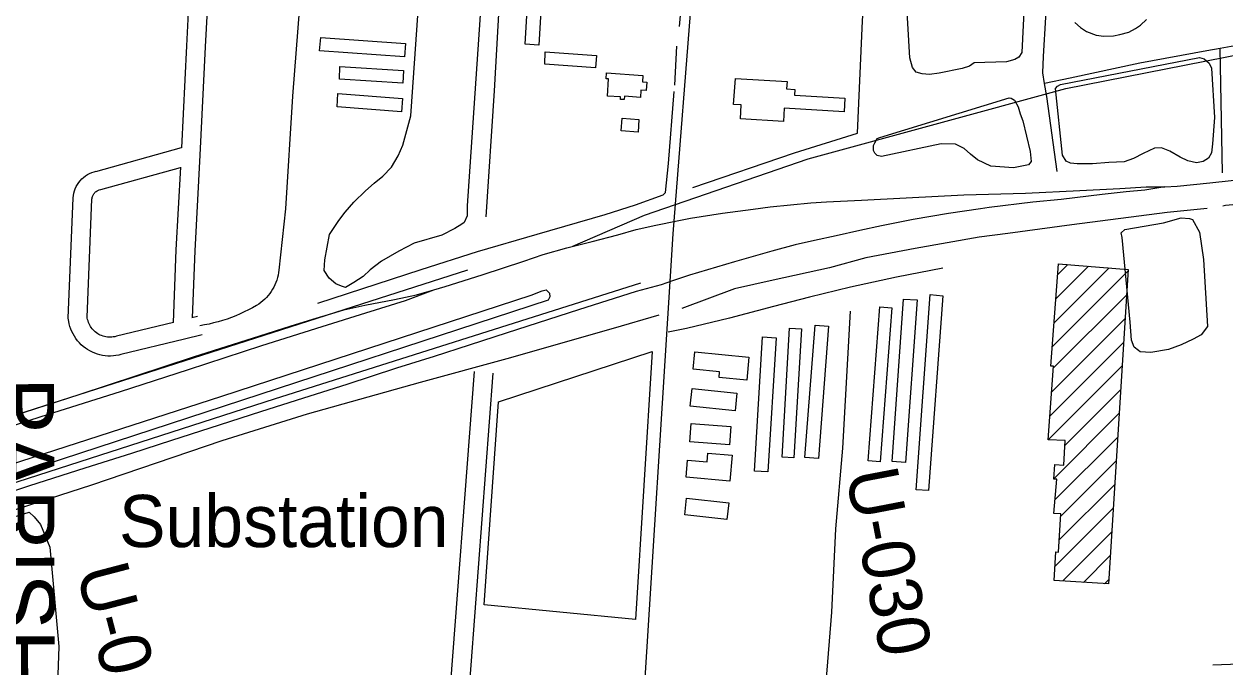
# Model space of a CAD drawing. Extents: x 3598634 to 3636690, y 517270 to 542944.
# Drawn here: x 3614405 to 3616317, y 538427 to 539450 of the extents above; entities that cross this region are included whole.
import ezdxf

# ---------------------------------------------------------------- set-up
doc = ezdxf.new("R2010")
doc.units = 0
for name, color, linetype in [('V-BLDG-OTLN', 7, 'Continuous'), ('V-RAIL-TRAK', 7, 'Continuous'), ('V-RIVR-RANG-IDEN', 7, 'Continuous'), ('V-ROAD-CNTR', 7, 'Continuous'), ('V-SITE-OTLN', 7, 'Continuous'), ('V-SITE-OTLN-IDEN', 7, 'Continuous'), ('V-SITE-VEGE', 7, 'Continuous'), ('V-TOPO-GNAM-IDEN', 7, 'Continuous'), ('V-TOPO-SHOR', 7, 'Continuous')]:
    doc.layers.add(name, color=color, linetype=linetype)

msp = doc.modelspace()

# ---------------------------------------------------------------- linework, layer by layer
at = {"layer": 'V-BLDG-OTLN'}
for p, q in [((3616042.1, 538936.3), (3616162.9, 539057.1)), ((3616044.9, 538974.4), (3616132.4, 539061.9)), ((3616047.7, 539012.6), (3616099.7, 539064.6)), ((3616050.5, 539050.8), (3616067, 539067.3)), ((3616043.9, 538902.8), (3616160.6, 539019.4)), ((3616041.2, 538864.7), (3616158.2, 538981.6)), ((3616038.5, 538826.6), (3616155.8, 538943.9)), ((3616035.8, 538788.5), (3616153.4, 538906.2)), ((3616062.2, 538779.6), (3616151, 538868.4)), ((3616044.5, 538726.5), (3616148.6, 538830.7)), ((3616046.7, 538693.4), (3616146.3, 538792.9)), ((3616055.5, 538666.9), (3616143.9, 538755.2)), ((3616053.2, 538629.2), (3616141.5, 538717.5)), ((3616046.4, 538587), (3616139.1, 538679.7)), ((3616058.7, 538564), (3616136.7, 538642)), ((3616091.9, 538561.8), (3616134.3, 538604.3)), ((3616125.2, 538559.7), (3616131.9, 538566.5))]:
    msp.add_line(p, q, dxfattribs=at)
for points in [[(3615229.9, 539507.6), (3615224.8, 539416.6), (3615203.3, 539417.8), (3615208.4, 539507.9)], [(3614877.7, 539428.6), (3615012.4, 539418.9), (3615010.8, 539397.6), (3614875.7, 539407.3)], [(3615234.9, 539406), (3615316.4, 539399.7), (3615314.9, 539380.1), (3615234.3, 539386.3)], [(3614908.3, 539382.3), (3615009.6, 539376.1), (3615008.4, 539355.7), (3614907.5, 539362)], [(3615332.5, 539372.3), (3615390.6, 539368.3), (3615389.9, 539357.9), (3615396.7, 539357.5), (3615395.8, 539344.2), (3615387.4, 539344.8), (3615386.7, 539333.3), (3615361.1, 539335.1), (3615360.7, 539329.7), (3615354.6, 539330.1), (3615354.8, 539333.9), (3615333.9, 539335.3), (3615335.8, 539362.7), (3615331.9, 539363)], [(3615538, 539363.3), (3615620, 539358.4), (3615619.3, 539346.7), (3615632.4, 539345.9), (3615631.8, 539336.9), (3615712, 539332), (3615710.6, 539310.3), (3615615.4, 539316.1), (3615614.1, 539294.7), (3615545.7, 539298.9), (3615547.1, 539321.2), (3615534.8, 539321.9)], [(3614905.1, 539339.6), (3615007.8, 539331.5), (3615006.1, 539310.4), (3614903.9, 539318.4)], [(3615357.6, 539300), (3615384.1, 539298.1), (3615382.7, 539278.2), (3615355.7, 539280.2)], [(3616163.1, 539059.4), (3616131.5, 538559.3), (3616045, 538564.8), (3616047.9, 538610.3), (3616052, 538610), (3616055.8, 538670.9), (3616044.8, 538671.3), (3616049.4, 538725.8), (3616044.4, 538726.2), (3616046.4, 538749.3), (3616060.7, 538748.1), (3616062.6, 538787.2), (3616035.8, 538788.4), (3616044.1, 538905.6), (3616039.9, 538905.9), (3616051.8, 539068.5)], [(3615867.7, 539017.6), (3615845.2, 538707.8), (3615825.3, 538709.2), (3615847.8, 539019.6)], [(3615786.6, 538998.5), (3615768, 538753.5), (3615748.9, 538755), (3615767.5, 539000)], [(3615826.8, 539011), (3615808.7, 538752.6), (3615787.2, 538754.1), (3615805.2, 539012.5)], [(3615642.8, 538965), (3615630.9, 538759.8), (3615612.1, 538760.9), (3615624, 538966.1)], [(3615686.1, 538969.1), (3615670, 538759), (3615648.3, 538760.6), (3615664.5, 538970.7)], [(3615602.6, 538950.9), (3615589.6, 538737.4), (3615567.9, 538738.7), (3615580.8, 538952.2)], [(3615555.7, 538883.4), (3615511.7, 538887.7), (3615512.6, 538896.8), (3615470.4, 538900.9), (3615473, 538928.3), (3615559.2, 538919.9)], [(3615537.1, 538834.7), (3615465.8, 538842.1), (3615468.7, 538870.3), (3615540.1, 538862.9)], [(3615528.5, 538780.8), (3615465.4, 538785.5), (3615467.5, 538814.6), (3615530.7, 538809.9)], [(3615528.9, 538722.6), (3615459.2, 538729.1), (3615461.7, 538756.4), (3615492.8, 538753.5), (3615494.1, 538767.5), (3615532.8, 538763.9)], [(3615524.3, 538662), (3615457, 538669.2), (3615459.9, 538695.6), (3615527.1, 538688.3)]]:
    msp.add_lwpolyline(points, close=True, dxfattribs=at)
at = {"layer": 'V-RAIL-TRAK'}
for points in [[(3615279.2, 539096.7), (3615392.9, 539146.1), (3615653.7, 539235.3), (3616063.8, 539347.5), (3616508.8, 539434.7), (3617204.3, 539557.5), (3617898.3, 539678.9), (3618793.6, 539834.6), (3619448.6, 539952), (3619863.6, 540011.5), (3620026, 540034)], [(3614335, 538809.6), (3614495, 538861.1), (3614675.2, 538920.4), (3614780.7, 538953.9), (3614829.3, 538969.5), (3614865.3, 538980.4), (3614895.4, 538989.7), (3614914.7, 538995.1), (3614948.1, 539002.7), (3614994.9, 539011.7), (3615030, 539019.2), (3615057.9, 539026.9), (3615076, 539032.4), (3615134.7, 539051.1), (3615200.9, 539072.9), (3615231.9, 539083.1), (3615269.5, 539093.9), (3615309.7, 539103.9), (3615350.7, 539114.6), (3615380, 539123.1), (3615410.9, 539130), (3615444.9, 539136.9), (3615466, 539141.2), (3615517, 539149.3), (3615566.2, 539155.7), (3615592.9, 539159.3), (3615657.9, 539165.8), (3615682.9, 539166.9), (3615738.7, 539169.9), (3615809.5, 539173.3), (3615901.1, 539178), (3615999.7, 539180.9), (3616085.9, 539185.3), (3616149.6, 539188.1), (3616191.7, 539190.9), (3616221.2, 539191), (3616240.8, 539191.9), (3616292.9, 539197.4), (3616404.2, 539209.6)], [(3616221.2, 539191), (3616189.4, 539185.9), (3616159.8, 539182.8), (3616121.5, 539179), (3616056, 539170.9), (3616011, 539166.5), (3615941.4, 539158), (3615927.6, 539156.2), (3615877.1, 539148.5), (3615820.7, 539139), (3615770.2, 539129.2), (3615735.9, 539121.6), (3615697.9, 539113.3), (3615663.6, 539105.7), (3615632.7, 539098.5), (3615595.9, 539088.9), (3615536.1, 539071.9), (3615464.5, 539050.6), (3615437.7, 539041.5), (3615419.6, 539035.3), (3615379.9, 539024.5), (3615288.2, 538995.3), (3615174.2, 538958.7), (3615113.9, 538939.2), (3615058.2, 538921.2), (3614998.3, 538902.6), (3614919.2, 538876.8), (3614850.1, 538854.6), (3614781.8, 538832.8), (3614701.4, 538807.1), (3614640.2, 538787.6), (3614576.6, 538766.9), (3614502, 538743.6), (3614414.1, 538715.1), (3614314.4, 538682.7)], [(3614306.3, 538785), (3614432.8, 538825.5), (3614559.2, 538865.2), (3614667.3, 538900.3), (3614783.8, 538938.6), (3614880.1, 538968.9), (3614949.6, 538990.7), (3615012.4, 539010.2), (3615057.9, 539026.9)]]:
    msp.add_lwpolyline(points, dxfattribs=at)
at = {"layer": 'V-ROAD-CNTR'}
for p, q in [((3614519.5, 539215.5), (3614656, 539253.6)), ((3614527.6, 539186.7), (3614654.3, 539222))]:
    msp.add_line(p, q, dxfattribs=at)
for points in [[(3615496.8, 539910.8), (3615469.5, 539514.3), (3615438.2, 539116.2), (3615387.8, 538316.4)], [(3615141, 539143.2), (3615154.1, 539343.5), (3615163.6, 539513.4), (3615175.4, 539651.1), (3615177.7, 539668.7), (3615179.9, 539677.4), (3615185.1, 539692), (3615191.2, 539705.5), (3615194.4, 539716.2), (3615195.7, 539730.9), (3615194.1, 539747.5), (3615189.4, 539777.3), (3615180.1, 539794.4)], [(3614667.9, 539635.5), (3614669.5, 539521.8), (3614664.1, 539415.2), (3614656, 539253.2)], [(3614697.9, 539636), (3614699.5, 539521.2), (3614694, 539413.6), (3614685.4, 539241.3), (3614677.1, 539089.3), (3614673.2, 538982.6)], [(3614843.7, 539477.7), (3614833, 539335), (3614821.5, 539156.1), (3614811.2, 539058.5), (3614810.7, 539054.5), (3614809.9, 539050.5), (3614809, 539046.6), (3614807.8, 539042.7), (3614806.4, 539038.9), (3614804.8, 539035.2), (3614803, 539031.6), (3614801, 539028.1), (3614798.9, 539024.6), (3614796.5, 539021.3), (3614794, 539018.2), (3614791.3, 539015.2), (3614788.5, 539012.3), (3614785.5, 539009.6), (3614782.4, 539007), (3614779.1, 539004.6), (3614775.7, 539002.4), (3614769.3, 538998.7), (3614762.7, 538995.2), (3614756.1, 538991.9), (3614749.3, 538988.8), (3614742.5, 538985.8), (3614735.6, 538983.1), (3614728.6, 538980.6), (3614721.5, 538978.3), (3614714.4, 538976.3), (3614707.2, 538974.4), (3614699.9, 538972.7), (3614692.6, 538971.3), (3614685.3, 538970.1)], [(3616077.9, 539452.6), (3616087.1, 539444.2), (3616096.5, 539438.1), (3616112.1, 539432.1), (3616124, 539430.7), (3616139.7, 539431.4), (3616149.4, 539433.3), (3616164, 539437.2), (3616174.4, 539442.6), (3616182.4, 539448.1), (3616192, 539457.3)], [(3614688.8, 538955.5), (3614661, 538948.7), (3614559.7, 538924.1), (3614556.1, 538923.2), (3614551.8, 538922.5), (3614547.6, 538922), (3614543.3, 538921.8), (3614539, 538921.8), (3614534.7, 538922.2), (3614530.5, 538922.8), (3614526.3, 538923.7), (3614522.2, 538924.9), (3614518.1, 538926.3), (3614514.2, 538928), (3614510.4, 538929.9), (3614506.7, 538932.1), (3614503.1, 538934.5), (3614499.7, 538937.1), (3614496.5, 538939.9), (3614493.5, 538943), (3614490.7, 538946.2), (3614488.1, 538949.6), (3614485.7, 538953.2), (3614483.6, 538956.9), (3614481.7, 538960.7), (3614480, 538964.6), (3614478.6, 538968.7), (3614477.5, 538972.8), (3614476.6, 538977), (3614475.9, 538982.1), (3614483.6, 539173.4), (3614484, 539177), (3614484.7, 539180.7), (3614485.7, 539184.4), (3614486.9, 539187.9), (3614488.5, 539191.4), (3614490.4, 539194.7), (3614492.5, 539197.9), (3614494.8, 539200.8), (3614497.4, 539203.6), (3614500.3, 539206.1), (3614503.3, 539208.4), (3614506.5, 539210.5), (3614509.8, 539212.2), (3614513.3, 539213.7), (3614516.9, 539214.9), (3614520, 539215.7)], [(3614654.3, 539222.1), (3614647.2, 539090.7), (3614642.9, 538975.2)], [(3614643.6, 538975.4), (3614552.6, 538953.3), (3614549.8, 538952.6), (3614547.5, 538952.2), (3614545.2, 538951.9), (3614542.8, 538951.8), (3614540.5, 538951.8), (3614538.1, 538952), (3614535.8, 538952.4), (3614533.5, 538952.8), (3614531.2, 538953.5), (3614529, 538954.3), (3614526.8, 538955.2), (3614524.7, 538956.2), (3614522.7, 538957.4), (3614520.8, 538958.8), (3614518.9, 538960.2), (3614517.1, 538961.8), (3614515.5, 538963.4), (3614513.9, 538965.2), (3614512.5, 538967.1), (3614511.2, 538969), (3614510, 538971.1), (3614508.9, 538973.2), (3614508, 538975.4), (3614507.3, 538977.6), (3614506.6, 538979.9), (3614506.2, 538982.2), (3614506, 538983.6), (3614513.6, 539171.3), (3614513.7, 539172.8), (3614514, 539174.1), (3614514.3, 539175.4), (3614514.8, 539176.6), (3614515.3, 539177.9), (3614516, 539179), (3614516.7, 539180.1), (3614517.5, 539181.1), (3614518.4, 539182.1), (3614519.4, 539183), (3614520.5, 539183.8), (3614521.6, 539184.5), (3614522.8, 539185.1), (3614524, 539185.6), (3614525.2, 539186.1), (3614527.1, 539186.5)], [(3610141.3, 537461.9), (3611419.7, 537877.9), (3613101.5, 538425.4), (3614181.9, 538760.7), (3615111.7, 539059)], [(3615867.8, 539061.5), (3615794.3, 539047.3), (3615720.8, 539031.4), (3615655.5, 539015.3), (3615598.6, 539000.8), (3615528.4, 538982.3), (3615459.8, 538965.5), (3615430.7, 538959.6)], [(3610155.1, 537352.7), (3610761.4, 537554.1), (3611842.6, 537901.7), (3612413.6, 538084.7), (3613229.8, 538348.9), (3614035.2, 538605.9), (3614804.2, 538853.8), (3615387.1, 539038.4)], [(3614681.7, 538984.7), (3614672.7, 538982.5)], [(3615679.5, 538354.3), (3615682.2, 538402.5), (3615691.3, 538514.6), (3615697.5, 538646.8), (3615708.6, 538775.5), (3615720.8, 538993.1)], [(3615080.7, 538346.8), (3615122.5, 538897.1)], [(3615111.2, 538352.4), (3615152.4, 538894.8)]]:
    msp.add_lwpolyline(points, dxfattribs=at)
at = {"layer": 'V-SITE-OTLN'}
msp.add_lwpolyline([(3615137.8, 538525.8), (3615160.6, 538849.2), (3615405, 538929.2), (3615378.6, 538502.6)], close=True, dxfattribs=at)
at = {"layer": 'V-SITE-VEGE'}
for points in [[(3615146.7, 539690.7), (3615110.9, 539161), (3615110.6, 539144.8), (3615105.8, 539134.1), (3615102.2, 539131.5), (3615091.2, 539124.5), (3615070.2, 539114.1), (3615026.6, 539101.5), (3615002, 539088.5), (3614974.6, 539072.9), (3614956.3, 539058.8), (3614945.2, 539048.2), (3614930.6, 539038.6), (3614916.9, 539030.8), (3614910.6, 539032.8), (3614901.6, 539036.6), (3614891, 539045.8), (3614883.2, 539057.7), (3614884.4, 539074.8), (3614891.6, 539115.3), (3614906.5, 539137.5), (3614916.7, 539150.8), (3614930.6, 539166.7), (3614949, 539184.4), (3614962.8, 539196.7), (3614976.6, 539208.1), (3614990.5, 539222.3), (3615000.8, 539240.1), (3615008.3, 539257.1), (3615021.1, 539303.7), (3615045.9, 539661.3)], [(3615997.2, 539480.5), (3615993.8, 539404.8), (3615989.1, 539397.2), (3615982.3, 539393.7), (3615969.1, 539390), (3615917.6, 539388.4), (3615910.3, 539382.7), (3615898.5, 539379.3), (3615862.3, 539372), (3615846.9, 539369.6), (3615835.2, 539370.8), (3615825.7, 539373.2), (3615819.6, 539381), (3615815.4, 539396), (3615803.5, 539597.4)], [(3614347.4, 538737.4), (3614720.2, 538858.1), (3615212.9, 539018.7), (3615230.2, 539025.5), (3615236.5, 539027.2), (3615241.8, 539021.6), (3615242.6, 539016.2), (3615239.8, 539010.9), (3614149.2, 538654.3)]]:
    msp.add_lwpolyline(points, dxfattribs=at)
for points in [[(3616055.4, 539353.8), (3616276.4, 539396.9), (3616284, 539394.4), (3616292, 539387.5), (3616295.4, 539379.8), (3616300.5, 539301.2), (3616297.3, 539259.3), (3616295.7, 539245.3), (3616291, 539236.4), (3616282.3, 539231.2), (3616271.4, 539229.2), (3616258, 539232.6), (3616245.5, 539238.3), (3616229, 539247.7), (3616216, 539252.9), (3616204.7, 539252.3), (3616187, 539244.1), (3616171.4, 539235.8), (3616156.4, 539230.8), (3616132.1, 539229.5), (3616105.9, 539227.8), (3616081.5, 539227.4), (3616071.2, 539228.5), (3616064, 539231.9), (3616058.4, 539241.4), (3616047.1, 539347.2), (3616050.3, 539351.2)], [(3615767.6, 539269.4), (3615973.7, 539332.6), (3615976.9, 539332.1), (3615981.8, 539328.8), (3615987.8, 539318.3), (3615990.8, 539307), (3615995, 539296), (3616007.1, 539247.1), (3616008.5, 539231.2), (3616004.3, 539225.9), (3615980.3, 539221), (3615944.3, 539224.1), (3615922.9, 539234), (3615911.8, 539242.8), (3615901.6, 539252), (3615888.2, 539258.7), (3615865.2, 539259.6), (3615770.5, 539239.5), (3615763.4, 539241.1), (3615759.8, 539244.3), (3615757.7, 539248.8), (3615757.8, 539256.5), (3615759.7, 539261), (3615763.5, 539268.1)], [(3616157.4, 539123.1), (3616219, 539133.5), (3616247.1, 539141.9), (3616260.7, 539140.7), (3616265.1, 539138.8), (3616276.4, 539118.7), (3616282.7, 539075.3), (3616289.4, 538968.7), (3616279.2, 538955.4), (3616266.4, 538948.4), (3616247.3, 538939.8), (3616227.3, 538932.1), (3616199.2, 538927.3), (3616182.1, 538928.6), (3616179.4, 538930.5), (3616172.3, 538936), (3616168.1, 538947), (3616166, 538975.9), (3616153.6, 539110.6), (3616151.9, 539117.8)], [(3614295.5, 538637.1), (3614413.4, 538673.3), (3614421.4, 538666), (3614431.9, 538654), (3614446.5, 538617.7), (3614461.1, 538459.7), (3614445.4, 538024), (3614416.6, 537818.3), (3614400.5, 537740.3), (3614386.6, 537723.5), (3614362, 537711.4), (3614330.3, 537702.2), (3614306, 537705.4), (3614295.4, 537712.8), (3614285, 537733.8), (3614277.4, 537964.6), (3614293.1, 538273.2)]]:
    msp.add_lwpolyline(points, close=True, dxfattribs=at)
at = {"layer": 'V-TOPO-SHOR'}
for p, q in [((3615448.7, 539446.2), (3615462.9, 539591.7)), ((3615441.5, 539352.9), (3615444.5, 539415)), ((3616313, 539213), (3616309.3, 539411)), ((3616297.5, 538430.4), (3616339.5, 538432.2))]:
    msp.add_line(p, q, dxfattribs=at)
for points in [[(3616050, 539215.6), (3616033.3, 539334.5), (3616029.9, 539355.6), (3616027.3, 539372.4), (3616027.9, 539398.4), (3616039.5, 539586.5), (3616048.8, 539742.6), (3616054.3, 539805.5), (3616060.1, 539878.5), (3616071.1, 539948.6)], [(3615469.9, 539189.7), (3615631.9, 539244.9), (3615731.9, 539276.4), (3615739.8, 539455), (3615756.5, 539693.3), (3615767.1, 539866.7)], [(3616712.7, 539482.1), (3616420, 539431.3), (3616309.3, 539411), (3616288.3, 539407.2), (3616181.2, 539387.7), (3616070.6, 539364), (3616029.9, 539355.6)], [(3614873, 539005.7), (3615037.4, 539059.7), (3615127.4, 539087.9), (3615222.1, 539115.5), (3615330.2, 539146.8), (3615378.7, 539162.6), (3615422.6, 539178.5), (3615426.7, 539181.9), (3615431.2, 539228.3), (3615440.1, 539342.5)], [(3616715.3, 539197.4), (3616317.8, 539161.1), (3616313.3, 539160.1)], [(3616288.8, 539156.3), (3616224.9, 539149.9), (3616073.2, 539130.5), (3615971.2, 539116.7), (3615925.7, 539111), (3615823.6, 539093), (3615745.1, 539077.9), (3615687.6, 539062.3), (3615598.1, 539042.4), (3615536.4, 539028.6), (3615452.6, 538997.6)], [(3613358.2, 538341), (3613584.3, 538420.2), (3613777.3, 538483.3), (3613939.9, 538538.6), (3614119.2, 538593.6), (3614282.5, 538643.4), (3614312.1, 538652.4), (3614513.6, 538717), (3614721, 538787.3), (3614856.4, 538829.8), (3615036.5, 538880.5), (3615174.3, 538917.9), (3615343.5, 538966.4), (3615416.2, 538987.5)]]:
    msp.add_lwpolyline(points, dxfattribs=at)

# ---------------------------------------------------------------- texts
at = {"layer": 'V-RIVR-RANG-IDEN'}
for s, rotation, p in [('U-030', 280.8713, (3615713, 538735.7)), ('U-040', 284.7043, (3614488.1, 538580.2))]:
    msp.add_text(s, height=83, rotation=rotation, dxfattribs=at).set_placement(p)
at = {"layer": 'V-SITE-OTLN-IDEN'}
msp.add_text('Substation', height=83, dxfattribs=at).set_placement((3614556.6, 538617.9))
at = {"layer": 'V-TOPO-GNAM-IDEN'}
msp.add_text('PARISH', height=100, rotation=270.1408, dxfattribs=at).set_placement((3614353.2, 538887.9))

doc.saveas('drawing.dxf')
